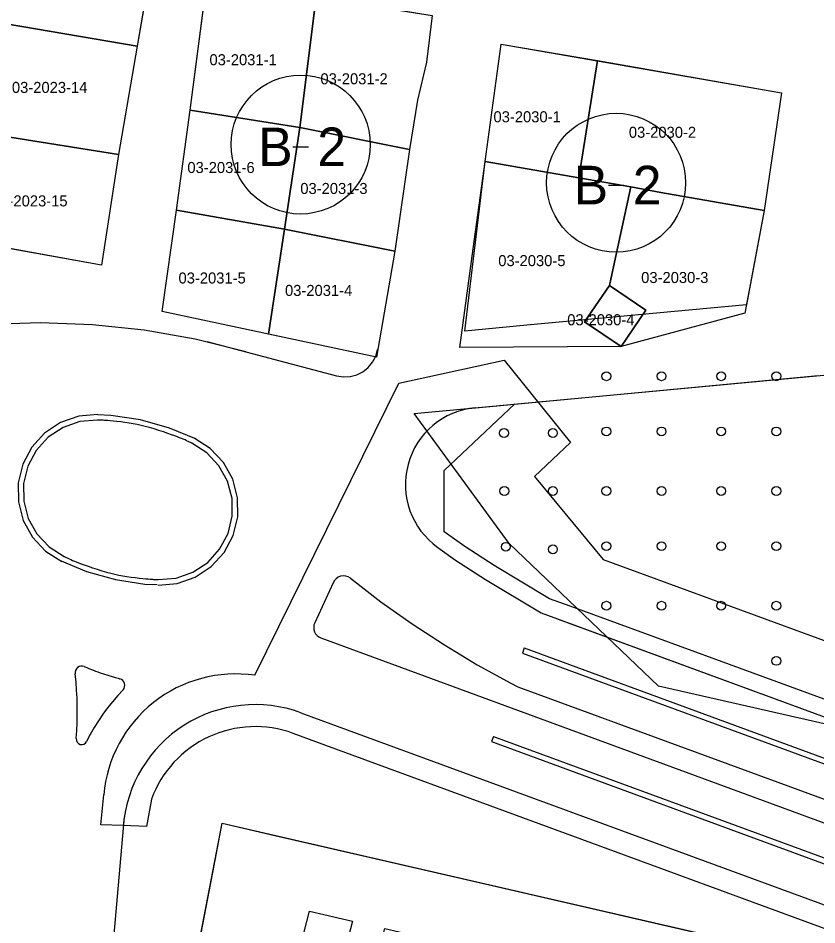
# Model space of a CAD drawing. Extents: x 413946 to 415528, y 4453939 to 4454944.
# Drawn here: x 414534.5 to 414606.9, y 4454500.5 to 4454582.7 of the extents above; entities that cross this region are included whole.
import ezdxf

# ---------------------------------------------------------------- set-up
doc = ezdxf.new("R2010")
doc.units = 0
for name, color, linetype in [('0_KADASTRO', 7, 'Continuous'), ('1_DÜZENLEME', 7, 'Continuous'), ('1_PLAN_DEĞİŞİKLİĞİ_ONAMA_SINIRI', 7, 'Continuous'), ('Level 16', 7, 'Continuous'), ('Level 27', 7, 'Continuous'), ('Level 28', 7, 'Continuous'), ('Level 43', 7, 'Continuous'), ('Level 54', 7, 'Continuous'), ('Level 62', 7, 'Continuous'), ('SEMBOL', 7, 'Continuous')]:
    doc.layers.add(name, color=color, linetype=linetype)

msp = doc.modelspace()

# ---------------------------------------------------------------- linework, layer by layer
at = {"layer": '0_KADASTRO'}
for points in [[(414533.42, 4454582.15), (414533.94, 4454584.83), (414535.08, 4454592.06), (414547.01, 4454590.07), (414545.3, 4454580.13)], [(414550.1, 4454574.34), (414551.65, 4454586.13), (414561.53, 4454584.59), (414560.04, 4454572.76)], [(414560.04, 4454572.76), (414561.53, 4454584.59), (414564.46, 4454584.14), (414572.04, 4454582.91), (414571.54, 4454578.69), (414570.72, 4454575.22), (414570, 4454570.77)], [(414531.64, 4454572.22), (414531.95, 4454573.96), (414532.231, 4454575.525), (414533.42, 4454582.15), (414545.3, 4454580.13), (414543.62, 4454570.31)], [(414570.422, 4454546.844), (414622.707, 4454551.732), (414635.347, 4454563.829), (414640.624, 4454568.879), (414650.971, 4454571.025), (414652.698, 4454572.342), (414663.8, 4454580.81), (414698.165, 4454535.291), (414681.78, 4454517.65), (414668.319, 4454504.899), (414592.556, 4454522.128), (414579.027, 4454535.036)], [(414576.85, 4454569.69), (414578.3, 4454580.32), (414587.02, 4454578.83), (414585.71, 4454570.45), (414585.32, 4454568.19)], [(414585.32, 4454568.19), (414585.71, 4454570.45), (414587.02, 4454578.83), (414603.7, 4454575.9), (414602.14, 4454565.22), (414592.78, 4454566.88), (414590.04, 4454567.37)], [(414548.86, 4454565.26), (414550.1, 4454574.34), (414560.04, 4454572.76), (414558.64, 4454563.55)], [(414558.64, 4454563.55), (414560.04, 4454572.76), (414570, 4454570.77), (414568.65, 4454561.56)], [(414530.21, 4454562.48), (414531.02, 4454568.5), (414531.64, 4454572.22), (414543.62, 4454570.31), (414542.08, 4454560.27), (414532.23, 4454562.05)], [(414574.54, 4454552.83), (414575.76, 4454561.77), (414576.85, 4454569.69), (414585.32, 4454568.19), (414590.04, 4454567.37), (414588.32, 4454559.44), (414588.1, 4454558.43), (414585.85, 4454555.14), (414589.16, 4454552.9)], [(414588.1, 4454558.43), (414588.32, 4454559.44), (414590.04, 4454567.37), (414592.78, 4454566.88), (414602.14, 4454565.22), (414600.39, 4454555.92), (414589.16, 4454552.9), (414591.41, 4454556.21)], [(414547.56, 4454556.08), (414548.86, 4454565.26), (414558.64, 4454563.55), (414557.2, 4454554.01)], [(414557.2, 4454554.01), (414558.64, 4454563.55), (414568.65, 4454561.56), (414566.98, 4454551.94)], [(414585.85, 4454555.14), (414588.1, 4454558.43), (414591.41, 4454556.21), (414589.16, 4454552.9)], [(414541.122, 4454431.072), (414541.277, 4454448.731), (414553.001, 4454509.688), (414606.791, 4454497.304), (414587.724, 4454423.99), (414584.63, 4454418.56)]]:
    msp.add_lwpolyline(points, close=True, dxfattribs=at)
at = {"layer": '1_DÜZENLEME'}
for p, q in [((414573.138, 4454541.673), (414579.548, 4454547.697)), ((414573.138, 4454536.115), (414573.138, 4454541.673)), ((414563.071, 4454531.476), (414561.393, 4454527.861)), ((414584.554, 4454529.385), (414582.678, 4454530.046)), ((414622.532, 4454515.431), (414584.554, 4454529.385)), ((414581.907, 4454528.759), (414617.736, 4454515.595)), ((414583.467, 4454528.186), (414617.736, 4454515.595)), ((414561.955, 4454526.502), (414607.888, 4454509.625)), ((414580.39, 4454525.588), (414580.225, 4454525.116)), ((414580.225, 4454525.116), (414616.357, 4454511.84)), ((414580.39, 4454525.588), (414616.529, 4454512.31)), ((414579.816, 4454522.07), (414621.867, 4454506.62)), ((414560.134, 4454519.713), (414611.985, 4454500.662)), ((414577.589, 4454517.562), (414577.424, 4454517.089)), ((414577.424, 4454517.089), (414613.192, 4454503.947)), ((414577.589, 4454517.562), (414613.364, 4454504.417))]:
    msp.add_line(p, q, dxfattribs=at)
for points in [[(414582.678, 4454530.046), (414577.656, 4454533.058), (414575.014, 4454534.784), (414573.138, 4454536.115)], [(414572.563, 4454534.683), (414574.169, 4454533.544), (414576.86, 4454531.786), (414581.907, 4454528.759)], [(414564.627, 4454531.894), (414564.429, 4454532.018), (414564.207, 4454532.092), (414563.974, 4454532.113), (414563.743, 4454532.079), (414563.526, 4454531.993), (414563.335, 4454531.858), (414563.18, 4454531.683), (414563.071, 4454531.476)], [(414564.627, 4454531.894), (414567.388, 4454529.772), (414570.229, 4454527.757), (414573.144, 4454525.852), (414576.131, 4454524.061), (414579.184, 4454522.386), (414579.816, 4454522.07)]]:
    msp.add_lwpolyline(points, dxfattribs=at)
for centre, radius, start, end in [((414576.613, 4454540.392), 7, 95.34093, 234.64692), ((414562.3, 4454527.44), 1, 155.104, 249.82553), ((414555.995, 4454508.45), 12, 69.82553, 175.09161)]:
    msp.add_arc(centre, radius, start, end, dxfattribs=at)
at = {"layer": '1_PLAN_DEĞİŞİKLİĞİ_ONAMA_SINIRI'}
for p, q in [((414584.594, 4454544.205), (414581.314, 4454541.123)), ((414581.314, 4454541.123), (414587.542, 4454533.614)), ((414587.542, 4454533.614), (414631.154, 4454517.59)), ((414611.295, 4454498.785), (414559.444, 4454517.836)), ((414542.018, 4454509.548), (414542.271, 4454512.257))]:
    msp.add_line(p, q, dxfattribs=at)
for points in [[(414555.967, 4454523.103), (414569.01, 4454549.588), (414578.572, 4454551.672), (414584.594, 4454544.205)], [(414546.604, 4454511.885), (414546.132, 4454509.402), (414544.039, 4454509.476), (414542.018, 4454509.548)]]:
    msp.add_lwpolyline(points, dxfattribs=at)
for centre, radius, start, end in [((414554.227, 4454511.23), 12, 81.66139, 175.09161), ((414555.995, 4454508.45), 10, 69.82553, 159.90866)]:
    msp.add_arc(centre, radius, start, end, dxfattribs=at)
at = {"layer": 'Level 16'}
msp.add_lwpolyline([(414554.238, 4454489.909), (414556.756, 4454499.592), (414560.168, 4454498.807), (414560.923, 4454501.711), (414564.822, 4454500.814), (414564.066, 4454497.909), (414566.993, 4454497.235), (414567.748, 4454500.14), (414571.647, 4454499.242), (414570.737, 4454496.373), (414574.304, 4454495.552), (414571.786, 4454485.869)], close=True, dxfattribs=at)
at = {"layer": 'Level 27'}
for p, q in [((414547.01, 4454590.07), (414545.3, 4454580.13)), ((414550.1, 4454574.34), (414551.65, 4454586.13)), ((414572.04, 4454582.91), (414571.54, 4454578.69)), ((414545.3, 4454580.13), (414543.62, 4454570.31)), ((414576.85, 4454569.69), (414578.3, 4454580.32)), ((414578.3, 4454580.32), (414603.7, 4454575.9)), ((414571.54, 4454578.69), (414570.72, 4454575.22)), ((414570.72, 4454575.22), (414570, 4454570.77)), ((414603.7, 4454575.9), (414602.14, 4454565.22)), ((414548.86, 4454565.26), (414550.1, 4454574.34)), ((414543.62, 4454570.31), (414542.08, 4454560.27)), ((414570, 4454570.77), (414568.65, 4454561.56)), ((414575.008, 4454554.303), (414576.85, 4454569.69)), ((414547.56, 4454556.08), (414548.86, 4454565.26)), ((414602.14, 4454565.22), (414600.535, 4454556.69)), ((414542.08, 4454560.27), (414532.23, 4454562.05)), ((414568.65, 4454561.56), (414566.98, 4454551.94)), ((414566.98, 4454551.94), (414547.56, 4454556.08))]:
    msp.add_line(p, q, dxfattribs=at)
at = {"layer": 'Level 28'}
for p, q in [((414600.535, 4454556.69), (414580.622, 4454554.828)), ((414580.622, 4454554.828), (414575.008, 4454554.303)), ((414581.423, 4454547.872), (414607.03, 4454550.266)), ((414541.277, 4454448.731), (414553.001, 4454509.688)), ((414553.001, 4454509.688), (414606.791, 4454497.304))]:
    msp.add_line(p, q, dxfattribs=at)
at = {"layer": 'Level 43'}
for centre in [(414587.833, 4454550.209), (414592.833, 4454550.209), (414598.233, 4454550.209), (414603.233, 4454550.209), (414587.833, 4454545.209), (414592.833, 4454545.209), (414598.233, 4454545.209), (414603.233, 4454545.209), (414578.554, 4454545.062), (414582.982, 4454545.062), (414578.578, 4454539.809), (414582.982, 4454539.809), (414587.833, 4454539.809), (414592.833, 4454539.809), (414598.233, 4454539.809), (414603.233, 4454539.809), (414578.718, 4454534.753), (414582.982, 4454534.526), (414587.833, 4454534.809), (414592.833, 4454534.809), (414598.233, 4454534.809), (414603.233, 4454534.809), (414587.833, 4454529.409), (414592.833, 4454529.409), (414598.233, 4454529.409), (414603.233, 4454529.409), (414603.233, 4454524.409)]:
    msp.add_circle(centre, 0.4, dxfattribs=at)
at = {"layer": 'Level 54'}
msp.add_lwpolyline([(414533.61, 4454673.15), (414535.24, 4454682.06), (414534.76, 4454682.16), (414536.36, 4454691.06), (414538.591, 4454707.759), (414546.062, 4454706.866), (414563.85, 4454683.103), (414561.071, 4454667.098), (414559.24, 4454658.9), (414557.68, 4454650.08), (414555.98, 4454641.21), (414553.9, 4454630.3), (414552.06, 4454619.49), (414550.34, 4454609.69), (414548.72, 4454599.8), (414547.01, 4454590.07), (414545.3, 4454580.13), (414543.62, 4454570.31), (414542.08, 4454560.27), (414532.23, 4454562.05)], dxfattribs=at)
for points in [[(414566.98, 4454551.94), (414547.56, 4454556.08), (414548.86, 4454565.26), (414550.1, 4454574.34), (414551.65, 4454586.13), (414561.53, 4454584.59), (414572.04, 4454582.91), (414571.54, 4454578.69), (414570.72, 4454575.22), (414570, 4454570.77), (414568.65, 4454561.56)], [(414580.622, 4454554.828), (414575.008, 4454554.303), (414576.85, 4454569.69), (414578.3, 4454580.32), (414603.7, 4454575.9), (414602.14, 4454565.22), (414600.535, 4454556.69)], [(414606.791, 4454497.304), (414587.724, 4454423.99), (414584.63, 4454418.56), (414541.122, 4454431.072), (414541.277, 4454448.731), (414552.145, 4454505.239), (414553.001, 4454509.688), (414557.381, 4454508.68)]]:
    msp.add_lwpolyline(points, close=True, dxfattribs=at)
at = {"layer": 'Level 62'}
for p, q in [((414551.627, 4454553.347), (414563.379, 4454550.246)), ((414540.502, 4454523.895), (414540.548, 4454523.876)), ((414540.548, 4454523.876), (414540.564, 4454523.869)), ((414540.564, 4454523.869), (414540.582, 4454523.862)), ((414540.582, 4454523.862), (414540.746, 4454523.797)), ((414540.746, 4454523.797), (414540.846, 4454523.758)), ((414540.846, 4454523.758), (414540.982, 4454523.704)), ((414540.982, 4454523.704), (414541.147, 4454523.64)), ((414541.147, 4454523.64), (414541.335, 4454523.567)), ((414541.335, 4454523.567), (414541.535, 4454523.491)), ((414541.535, 4454523.491), (414541.741, 4454523.414)), ((414541.741, 4454523.414), (414541.946, 4454523.34)), ((414541.946, 4454523.34), (414542.148, 4454523.27)), ((414542.148, 4454523.27), (414542.348, 4454523.202)), ((414542.348, 4454523.202), (414542.546, 4454523.138)), ((414542.546, 4454523.138), (414542.744, 4454523.075)), ((414542.744, 4454523.075), (414542.941, 4454523.016)), ((414542.941, 4454523.016), (414543.13, 4454522.96)), ((414543.13, 4454522.96), (414543.303, 4454522.91)), ((414543.303, 4454522.91), (414543.452, 4454522.868)), ((414543.452, 4454522.868), (414543.57, 4454522.835)), ((414543.57, 4454522.835), (414543.65, 4454522.812)), ((414543.65, 4454522.812), (414543.699, 4454522.799)), ((414543.699, 4454522.799), (414543.724, 4454522.792)), ((414543.724, 4454522.792), (414543.734, 4454522.789)), ((414543.734, 4454522.789), (414543.735, 4454522.789)), ((414544.107, 4454510.264), (414538.735, 4454447.71))]:
    msp.add_line(p, q, dxfattribs=at)
for points in [[(414555.14, 4454552.418), (414550.568, 4454553.563), (414545.926, 4454554.386), (414541.239, 4454554.883), (414536.528, 4454555.051), (414531.817, 4454554.89), (414527.129, 4454554.401), (414522.486, 4454553.586), (414517.912, 4454552.449)], [(414563.379, 4454550.246), (414563.992, 4454550.151), (414564.611, 4454550.183), (414565.211, 4454550.343), (414565.765, 4454550.622), (414566.249, 4454551.009), (414566.644, 4454551.488), (414566.932, 4454552.037), (414567.1, 4454552.634)], [(414574.992, 4454547.271), (414581.423, 4454547.872)], [(414575.962, 4454547.362), (414581.423, 4454547.872)], [(414541.733, 4454546.742), (414540.003, 4454546.592), (414538.363, 4454546.02), (414536.915, 4454545.063), (414535.746, 4454543.779), (414534.93, 4454542.246), (414534.516, 4454540.56), (414534.529, 4454538.824), (414534.97, 4454537.144), (414535.811, 4454535.625), (414536.999, 4454534.359), (414538.463, 4454533.425)], [(414550.682, 4454544.494), (414548.223, 4454545.511), (414545.601, 4454546.245), (414542.928, 4454546.662), (414541.732, 4454546.7)], [(414541.714, 4454546.242), (414540.108, 4454546.103), (414538.585, 4454545.572), (414537.24, 4454544.683), (414536.155, 4454543.491), (414535.397, 4454542.068), (414535.012, 4454540.502), (414535.025, 4454538.89), (414535.434, 4454537.33), (414536.215, 4454535.919), (414537.318, 4454534.744), (414538.678, 4454533.876)], [(414550.254, 4454544.145), (414550.253, 4454544.145), (414550.245, 4454544.149), (414550.226, 4454544.158), (414550.188, 4454544.176), (414550.126, 4454544.205), (414550.036, 4454544.248), (414549.921, 4454544.303), (414549.786, 4454544.365), (414549.639, 4454544.432), (414549.484, 4454544.501), (414549.324, 4454544.569), (414549.15, 4454544.641), (414548.95, 4454544.718), (414548.71, 4454544.807), (414548.42, 4454544.91), (414548.071, 4454545.031), (414547.677, 4454545.163), (414547.257, 4454545.3), (414546.828, 4454545.434), (414546.411, 4454545.557), (414546.019, 4454545.664), (414545.648, 4454545.756), (414545.288, 4454545.835), (414544.93, 4454545.903), (414544.565, 4454545.963), (414544.189, 4454546.016), (414543.813, 4454546.064), (414543.453, 4454546.104), (414543.126, 4454546.139), (414542.847, 4454546.166), (414542.628, 4454546.186), (414542.462, 4454546.201), (414542.334, 4454546.211), (414542.232, 4454546.218), (414542.144, 4454546.223), (414542.058, 4454546.228), (414541.976, 4454546.232), (414541.901, 4454546.235), (414541.837, 4454546.237), (414541.786, 4454546.239), (414541.751, 4454546.241), (414541.73, 4454546.241), (414541.719, 4454546.242), (414541.715, 4454546.242), (414541.714, 4454546.242)], [(414547.198, 4454531.28), (414548.928, 4454531.43), (414550.568, 4454532.001), (414552.016, 4454532.958), (414553.185, 4454534.242), (414554.001, 4454535.775), (414554.415, 4454537.461), (414554.402, 4454539.198), (414553.961, 4454540.877), (414553.121, 4454542.397), (414551.932, 4454543.662), (414550.468, 4454544.597)], [(414547.217, 4454531.779), (414548.823, 4454531.918), (414550.346, 4454532.449), (414551.691, 4454533.338), (414552.776, 4454534.53), (414553.534, 4454535.953), (414553.919, 4454537.519), (414553.906, 4454539.132), (414553.497, 4454540.691), (414552.716, 4454542.102), (414551.613, 4454543.277), (414550.254, 4454544.145)], [(414538.249, 4454533.528), (414540.708, 4454532.51), (414543.33, 4454531.776), (414546.003, 4454531.359), (414547.1, 4454531.324)], [(414538.678, 4454533.876), (414538.679, 4454533.876), (414538.686, 4454533.872), (414538.705, 4454533.863), (414538.743, 4454533.845), (414538.805, 4454533.816), (414538.895, 4454533.773), (414539.01, 4454533.719), (414539.145, 4454533.656), (414539.292, 4454533.589), (414539.447, 4454533.52), (414539.607, 4454533.452), (414539.781, 4454533.381), (414539.981, 4454533.303), (414540.221, 4454533.214), (414540.511, 4454533.111), (414540.86, 4454532.99), (414541.254, 4454532.858), (414541.675, 4454532.721), (414542.103, 4454532.587), (414542.52, 4454532.464), (414542.912, 4454532.357), (414543.283, 4454532.265), (414543.643, 4454532.186), (414544.001, 4454532.118), (414544.366, 4454532.058), (414544.742, 4454532.005), (414545.118, 4454531.958), (414545.478, 4454531.917), (414545.805, 4454531.883), (414546.084, 4454531.855), (414546.303, 4454531.835), (414546.469, 4454531.82), (414546.597, 4454531.81), (414546.699, 4454531.803), (414546.787, 4454531.798), (414546.873, 4454531.793), (414546.955, 4454531.79), (414547.03, 4454531.786), (414547.095, 4454531.784), (414547.145, 4454531.782), (414547.18, 4454531.781), (414547.201, 4454531.78), (414547.212, 4454531.779), (414547.216, 4454531.779), (414547.217, 4454531.779)], [(414540.502, 4454523.895), (414540.346, 4454523.934), (414540.186, 4454523.932), (414540.032, 4454523.887), (414539.896, 4454523.803), (414539.787, 4454523.685), (414539.712, 4454523.543), (414539.678, 4454523.387), (414539.687, 4454523.227)], [(414539.774, 4454517.366), (414539.824, 4454518.098), (414539.857, 4454518.831), (414539.872, 4454519.565), (414539.87, 4454520.298), (414539.85, 4454521.032), (414539.813, 4454521.765), (414539.758, 4454522.497), (414539.687, 4454523.227)], [(414544.02, 4454521.796), (414544.111, 4454521.921), (414544.167, 4454522.066), (414544.184, 4454522.22), (414544.161, 4454522.374), (414544.099, 4454522.516), (414544.003, 4454522.637), (414543.879, 4454522.73), (414543.735, 4454522.789)], [(414544.02, 4454521.796), (414543.535, 4454521.264), (414543.07, 4454520.714), (414542.625, 4454520.148), (414542.2, 4454519.567), (414541.796, 4454518.97), (414541.415, 4454518.36), (414541.055, 4454517.736), (414540.718, 4454517.1)], [(414539.774, 4454517.366), (414539.789, 4454517.195), (414539.862, 4454517.04), (414539.982, 4454516.918), (414540.136, 4454516.844), (414540.307, 4454516.827), (414540.473, 4454516.868), (414540.616, 4454516.962), (414540.718, 4454517.1)]]:
    msp.add_lwpolyline(points, dxfattribs=at)
at = {"layer": 'SEMBOL'}
for p, q in [((414559.419, 4454571.003), (414560.819, 4454571.003)), ((414588.016, 4454567.537), (414589.416, 4454567.537))]:
    msp.add_line(p, q, dxfattribs=at)
for centre in [(414560.119, 4454571.211), (414588.716, 4454567.744)]:
    msp.add_circle(centre, 6.3, dxfattribs=at)

# ---------------------------------------------------------------- texts
at = {"layer": '0_KADASTRO'}
for s, p in [('03-2031-1', (414551.854, 4454578.4)), ('03-2031-2', (414561.913, 4454576.671)), ('03-2023-14', (414533.947, 4454575.89)), ('03-2030-1', (414577.599, 4454573.229)), ('03-2030-2', (414589.868, 4454571.824)), ('03-2031-6', (414549.852, 4454568.63)), ('03-2031-3', (414560.086, 4454566.73)), ('03-2023-15', (414532.151, 4454565.605)), ('03-2030-5', (414578.03, 4454560.19)), ('03-2031-5', (414549.048, 4454558.616)), ('03-2030-3', (414590.985, 4454558.66)), ('03-2031-4', (414558.702, 4454557.489)), ('03-2030-4', (414584.284, 4454554.831))]:
    msp.add_text(s, height=1, dxfattribs=at).set_placement(p)
at = {"layer": 'SEMBOL'}
for s, p in [('B', (414556.274, 4454569.253)), ('2', (414561.627, 4454569.253)), ('B', (414584.871, 4454565.787)), ('2', (414590.224, 4454565.787))]:
    msp.add_text(s, height=3.5, dxfattribs=at).set_placement(p)

doc.saveas('drawing.dxf')
